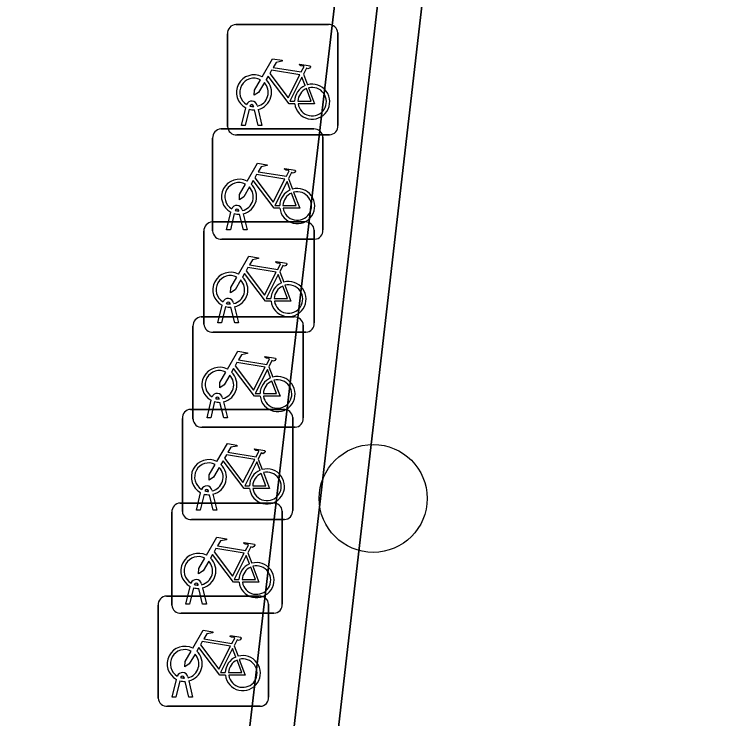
# Model space of a CAD drawing. Extents: x 157445 to 158888, y 383061 to 384688.
# Drawn here: x 157961.66 to 157968.13, y 384379.59 to 384385.97 of the extents above; entities that cross this region are included whole.
import ezdxf

# ---------------------------------------------------------------- set-up
doc = ezdxf.new("R2010")
doc.units = 0
for name, color, linetype in [('IMGEO_Boom', 7, 'Continuous'), ('IMGEO_Fietsenrek', 7, 'Continuous'), ('IMGEO_Groenvoorziening', 7, 'Continuous'), ('IMGEO_Haag', 7, 'Continuous'), ('IMGEO_Rijbaan_lokaal_gesloten', 7, 'Continuous'), ('IMGEO_Voetpad_halfverhard', 7, 'Continuous')]:
    doc.layers.add(name, color=color, linetype=linetype)

msp = doc.modelspace()

# ---------------------------------------------------------------- linework, layer by layer
at = {"layer": 'IMGEO_Boom'}
msp.add_circle((157964.915, 384381.582), 0.4892, dxfattribs=at)
at = {"layer": 'IMGEO_Fietsenrek'}
for p, q in [((157963.6699, 384385.8765), (157964.5108, 384385.8765)), ((157964.5108, 384385.8765), (157963.6699, 384385.8765)), ((157963.5955, 384384.9519), (157963.5955, 384385.7928)), ((157963.5955, 384385.7928), (157963.5955, 384384.9519)), ((157964.5945, 384385.8021), (157964.5945, 384384.9612)), ((157964.5945, 384384.9612), (157964.5945, 384385.8021)), ((157964.2822, 384385.4262), (157964.3185, 384385.331)), ((157963.8329, 384385.1329), (157963.8319, 384385.1372)), ((157963.8636, 384385.1444), (157963.8654, 384385.1365)), ((157963.7225, 384384.9613), (157963.7608, 384385.1213)), ((157963.7912, 384385.1091), (157963.7559, 384384.9613)), ((157963.874, 384384.9613), (157963.8401, 384385.103)), ((157963.8724, 384385.1073), (157963.9074, 384384.9613)), ((157963.7559, 384384.9613), (157963.7225, 384384.9613)), ((157963.9074, 384384.9613), (157963.874, 384384.9613)), ((157963.5349, 384384.9305), (157964.3758, 384384.9305)), ((157964.3758, 384384.9305), (157963.5349, 384384.9305)), ((157964.5201, 384384.8775), (157963.6792, 384384.8775)), ((157963.6792, 384384.8775), (157964.5201, 384384.8775)), ((157963.4605, 384384.0059), (157963.4605, 384384.8468)), ((157963.4605, 384384.8468), (157963.4605, 384384.0059)), ((157964.4595, 384384.8561), (157964.4595, 384384.0152)), ((157964.4595, 384384.0152), (157964.4595, 384384.8561)), ((157964.1472, 384384.4802), (157964.1835, 384384.385)), ((157963.5875, 384384.0153), (157963.6258, 384384.1753)), ((157963.6562, 384384.1631), (157963.6209, 384384.0153)), ((157963.6979, 384384.1869), (157963.6969, 384384.1912)), ((157963.739, 384384.0153), (157963.7051, 384384.157)), ((157963.7286, 384384.1984), (157963.7304, 384384.1905)), ((157963.7374, 384384.1613), (157963.7724, 384384.0153)), ((157963.4559, 384384.0875), (157964.2968, 384384.0875)), ((157964.2968, 384384.0875), (157963.4559, 384384.0875)), ((157963.3815, 384383.1629), (157963.3815, 384384.0038)), ((157963.3815, 384384.0038), (157963.3815, 384383.1629)), ((157963.6209, 384384.0153), (157963.5875, 384384.0153)), ((157963.7724, 384384.0153), (157963.739, 384384.0153)), ((157964.3805, 384384.0131), (157964.3805, 384383.1722)), ((157964.3805, 384383.1722), (157964.3805, 384384.0131)), ((157964.3851, 384383.9315), (157963.5442, 384383.9315)), ((157963.5442, 384383.9315), (157964.3851, 384383.9315)), ((157964.0682, 384383.6372), (157964.1045, 384383.542)), ((157963.5085, 384383.1723), (157963.5468, 384383.3323)), ((157963.5772, 384383.3201), (157963.5419, 384383.1723)), ((157963.6189, 384383.3439), (157963.6179, 384383.3482)), ((157963.6496, 384383.3554), (157963.6514, 384383.3475)), ((157963.6584, 384383.3183), (157963.6934, 384383.1723)), ((157963.66, 384383.1723), (157963.6261, 384383.314)), ((157963.3569, 384383.2265), (157964.1978, 384383.2265)), ((157964.1978, 384383.2265), (157963.3569, 384383.2265)), ((157963.2825, 384382.3019), (157963.2825, 384383.1428)), ((157963.2825, 384383.1428), (157963.2825, 384382.3019)), ((157963.5419, 384383.1723), (157963.5085, 384383.1723)), ((157963.6934, 384383.1723), (157963.66, 384383.1723)), ((157964.2815, 384383.1521), (157964.2815, 384382.3112)), ((157964.2815, 384382.3112), (157964.2815, 384383.1521)), ((157964.3061, 384383.0885), (157963.4652, 384383.0885)), ((157963.4652, 384383.0885), (157964.3061, 384383.0885)), ((157963.9692, 384382.7762), (157964.0055, 384382.681)), ((157963.5199, 384382.4829), (157963.5189, 384382.4872)), ((157963.5506, 384382.4944), (157963.5524, 384382.4865)), ((157963.4095, 384382.3113), (157963.4478, 384382.4713)), ((157963.4782, 384382.4591), (157963.4429, 384382.3113)), ((157963.561, 384382.3113), (157963.5271, 384382.453)), ((157963.5594, 384382.4573), (157963.5944, 384382.3113)), ((157963.2609, 384382.3895), (157964.1018, 384382.3895)), ((157964.1018, 384382.3895), (157963.2609, 384382.3895)), ((157963.1865, 384381.4649), (157963.1865, 384382.3058)), ((157963.1865, 384382.3058), (157963.1865, 384381.4649)), ((157963.4429, 384382.3113), (157963.4095, 384382.3113)), ((157963.5944, 384382.3113), (157963.561, 384382.3113)), ((157964.1855, 384382.3151), (157964.1855, 384381.4742)), ((157964.1855, 384381.4742), (157964.1855, 384382.3151)), ((157964.2071, 384382.2275), (157963.3662, 384382.2275)), ((157963.3662, 384382.2275), (157964.2071, 384382.2275)), ((157963.8732, 384381.9392), (157963.9095, 384381.844)), ((157963.4239, 384381.6459), (157963.4229, 384381.6502)), ((157963.4546, 384381.6574), (157963.4564, 384381.6495)), ((157963.3135, 384381.4743), (157963.3518, 384381.6343)), ((157963.3822, 384381.6221), (157963.3469, 384381.4743)), ((157963.465, 384381.4743), (157963.4311, 384381.616)), ((157963.4634, 384381.6203), (157963.4984, 384381.4743)), ((157963.1659, 384381.5405), (157964.0068, 384381.5405)), ((157964.0068, 384381.5405), (157963.1659, 384381.5405)), ((157963.0915, 384380.6159), (157963.0915, 384381.4568)), ((157963.0915, 384381.4568), (157963.0915, 384380.6159)), ((157963.3469, 384381.4743), (157963.3135, 384381.4743)), ((157963.4984, 384381.4743), (157963.465, 384381.4743)), ((157964.0905, 384381.4661), (157964.0905, 384380.6252)), ((157964.0905, 384380.6252), (157964.0905, 384381.4661)), ((157964.1111, 384381.3905), (157963.2702, 384381.3905)), ((157963.2702, 384381.3905), (157964.1111, 384381.3905)), ((157963.7782, 384381.0902), (157963.8145, 384380.995)), ((157963.3289, 384380.7969), (157963.3279, 384380.8012)), ((157963.3596, 384380.8084), (157963.3614, 384380.8005)), ((157963.2185, 384380.6253), (157963.2568, 384380.7853)), ((157963.2872, 384380.7731), (157963.2519, 384380.6253)), ((157963.37, 384380.6253), (157963.3361, 384380.767)), ((157963.3684, 384380.7713), (157963.4034, 384380.6253)), ((157963.0419, 384380.6975), (157963.8828, 384380.6975)), ((157963.8828, 384380.6975), (157963.0419, 384380.6975)), ((157962.9675, 384379.7729), (157962.9675, 384380.6138)), ((157962.9675, 384380.6138), (157962.9675, 384379.7729)), ((157963.2519, 384380.6253), (157963.2185, 384380.6253)), ((157963.4034, 384380.6253), (157963.37, 384380.6253)), ((157963.9665, 384380.6231), (157963.9665, 384379.7822)), ((157963.9665, 384379.7822), (157963.9665, 384380.6231)), ((157964.0161, 384380.5415), (157963.1752, 384380.5415)), ((157963.1752, 384380.5415), (157964.0161, 384380.5415)), ((157963.6542, 384380.2472), (157963.6905, 384380.152)), ((157963.2049, 384379.9539), (157963.2039, 384379.9582)), ((157963.2356, 384379.9654), (157963.2374, 384379.9575)), ((157963.0945, 384379.7823), (157963.1328, 384379.9423)), ((157963.1632, 384379.9301), (157963.1279, 384379.7823)), ((157963.246, 384379.7823), (157963.2121, 384379.924)), ((157963.2444, 384379.9283), (157963.2794, 384379.7823)), ((157963.1279, 384379.7823), (157963.0945, 384379.7823)), ((157963.2794, 384379.7823), (157963.246, 384379.7823)), ((157963.8921, 384379.6985), (157963.0512, 384379.6985)), ((157963.0512, 384379.6985), (157963.8921, 384379.6985))]:
    msp.add_line(p, q, dxfattribs=at)
for points in [[(157963.9081, 384385.4032), (157964.0028, 384385.5667), (157964.089, 384385.5529), (157964.0907, 384385.5442), (157964.0346, 384385.5333), (157964.0084, 384385.488), (157964.2636, 384385.4472)], [(157964.2636, 384385.4472), (157964.2886, 384385.496), (157964.2835, 384385.5), (157964.2603, 384385.5037), (157964.2476, 384385.5112), (157964.2466, 384385.5143), (157964.2488, 384385.5189), (157964.3436, 384385.5038), (157964.3459, 384385.4935), (157964.3365, 384385.4811), (157964.3241, 384385.4747), (157964.3096, 384385.4809), (157964.2822, 384385.4262)], [(157964.2507, 384385.422), (157963.9939, 384385.463), (157963.9772, 384385.4342), (157964.1442, 384385.2139), (157964.2507, 384385.422)], [(157964.2038, 384385.1585), (157964.1541, 384385.1586), (157963.9634, 384385.4103), (157963.9444, 384385.3775)], [(157964.2987, 384385.324), (157964.2694, 384385.4008), (157964.16, 384385.1827), (157964.2027, 384385.1826)], [(157963.9288, 384385.3507), (157963.8772, 384385.2615), (157963.8373, 384385.2355), (157963.8385, 384385.283), (157963.893, 384385.3772)], [(157964.2327, 384385.1825), (157964.3526, 384385.1823), (157964.3094, 384385.2959)], [(157964.3292, 384385.3028), (157964.3842, 384385.1582), (157964.2341, 384385.1585)], [(157963.7731, 384384.4572), (157963.8678, 384384.6207), (157963.954, 384384.6069), (157963.9557, 384384.5982), (157963.8996, 384384.5873), (157963.8734, 384384.542), (157964.1286, 384384.5012)], [(157964.1286, 384384.5012), (157964.1536, 384384.55), (157964.1485, 384384.554), (157964.1253, 384384.5577), (157964.1126, 384384.5652), (157964.1116, 384384.5683), (157964.1138, 384384.5729), (157964.2086, 384384.5578), (157964.2109, 384384.5475), (157964.2015, 384384.5351), (157964.1891, 384384.5287), (157964.1746, 384384.5349), (157964.1472, 384384.4802)], [(157964.1157, 384384.476), (157963.8589, 384384.517), (157963.8422, 384384.4882), (157964.0092, 384384.2679), (157964.1157, 384384.476)], [(157963.7938, 384384.4047), (157963.7422, 384384.3155), (157963.7023, 384384.2895), (157963.7035, 384384.337), (157963.758, 384384.4312)], [(157964.0688, 384384.2125), (157964.0191, 384384.2126), (157963.8284, 384384.4643), (157963.8094, 384384.4315)], [(157964.1637, 384384.378), (157964.1344, 384384.4548), (157964.025, 384384.2367), (157964.0677, 384384.2366)], [(157964.0977, 384384.2365), (157964.2176, 384384.2363), (157964.1744, 384384.3499)], [(157964.1942, 384384.3568), (157964.2492, 384384.2122), (157964.0991, 384384.2125)], [(157963.6941, 384383.6142), (157963.7888, 384383.7777), (157963.875, 384383.7639), (157963.8767, 384383.7552), (157963.8206, 384383.7443), (157963.7944, 384383.699), (157964.0496, 384383.6582)], [(157964.0496, 384383.6582), (157964.0746, 384383.707), (157964.0695, 384383.711), (157964.0463, 384383.7147), (157964.0336, 384383.7222), (157964.0326, 384383.7253), (157964.0348, 384383.7299), (157964.1296, 384383.7148), (157964.1319, 384383.7045), (157964.1225, 384383.6921), (157964.1101, 384383.6857), (157964.0956, 384383.6919), (157964.0682, 384383.6372)], [(157964.0367, 384383.633), (157963.7799, 384383.674), (157963.7632, 384383.6452), (157963.9302, 384383.4249), (157964.0367, 384383.633)], [(157963.7148, 384383.5617), (157963.6632, 384383.4725), (157963.6233, 384383.4465), (157963.6245, 384383.494), (157963.679, 384383.5882)], [(157963.9898, 384383.3695), (157963.9401, 384383.3696), (157963.7494, 384383.6213), (157963.7304, 384383.5885)], [(157964.0847, 384383.535), (157964.0554, 384383.6118), (157963.946, 384383.3937), (157963.9887, 384383.3936)], [(157964.1152, 384383.5138), (157964.1702, 384383.3692), (157964.0201, 384383.3695)], [(157964.0187, 384383.3935), (157964.1386, 384383.3933), (157964.0954, 384383.5069)], [(157963.5951, 384382.7532), (157963.6898, 384382.9167), (157963.776, 384382.9029), (157963.7777, 384382.8942), (157963.7216, 384382.8833), (157963.6954, 384382.838), (157963.9506, 384382.7972)], [(157963.9506, 384382.7972), (157963.9756, 384382.846), (157963.9705, 384382.85), (157963.9473, 384382.8537), (157963.9346, 384382.8612), (157963.9336, 384382.8643), (157963.9358, 384382.8689), (157964.0306, 384382.8538), (157964.0329, 384382.8435), (157964.0235, 384382.8311), (157964.0111, 384382.8247), (157963.9966, 384382.8309), (157963.9692, 384382.7762)], [(157963.9377, 384382.772), (157963.6809, 384382.813), (157963.6642, 384382.7842), (157963.8312, 384382.5639), (157963.9377, 384382.772)], [(157963.8908, 384382.5085), (157963.8411, 384382.5086), (157963.6504, 384382.7603), (157963.6314, 384382.7275)], [(157963.9857, 384382.674), (157963.9564, 384382.7508), (157963.847, 384382.5327), (157963.8897, 384382.5326)], [(157963.6158, 384382.7007), (157963.5642, 384382.6115), (157963.5243, 384382.5855), (157963.5255, 384382.633), (157963.58, 384382.7272)], [(157963.9197, 384382.5325), (157964.0396, 384382.5323), (157963.9964, 384382.6459)], [(157964.0162, 384382.6528), (157964.0712, 384382.5082), (157963.9211, 384382.5085)], [(157963.4991, 384381.9162), (157963.5938, 384382.0797), (157963.68, 384382.0659), (157963.6817, 384382.0572), (157963.6256, 384382.0463), (157963.5994, 384382.001), (157963.8546, 384381.9602)], [(157963.8546, 384381.9602), (157963.8796, 384382.009), (157963.8745, 384382.013), (157963.8513, 384382.0167), (157963.8386, 384382.0242), (157963.8376, 384382.0273), (157963.8398, 384382.0319), (157963.9346, 384382.0168), (157963.9369, 384382.0065), (157963.9275, 384381.9941), (157963.9151, 384381.9877), (157963.9006, 384381.9939), (157963.8732, 384381.9392)], [(157963.8417, 384381.935), (157963.5849, 384381.976), (157963.5682, 384381.9472), (157963.7352, 384381.7269), (157963.8417, 384381.935)], [(157963.7948, 384381.6715), (157963.7451, 384381.6716), (157963.5544, 384381.9233), (157963.5354, 384381.8905)], [(157963.8897, 384381.837), (157963.8604, 384381.9138), (157963.751, 384381.6957), (157963.7937, 384381.6956)], [(157963.5198, 384381.8637), (157963.4682, 384381.7745), (157963.4283, 384381.7485), (157963.4295, 384381.796), (157963.484, 384381.8902)], [(157963.8237, 384381.6955), (157963.9436, 384381.6953), (157963.9004, 384381.8089)], [(157963.9202, 384381.8158), (157963.9752, 384381.6712), (157963.8251, 384381.6715)], [(157963.4041, 384381.0672), (157963.4988, 384381.2307), (157963.585, 384381.2169), (157963.5867, 384381.2082), (157963.5306, 384381.1973), (157963.5044, 384381.152), (157963.7596, 384381.1112)], [(157963.7596, 384381.1112), (157963.7846, 384381.16), (157963.7795, 384381.164), (157963.7563, 384381.1677), (157963.7436, 384381.1752), (157963.7426, 384381.1783), (157963.7448, 384381.1829), (157963.8396, 384381.1678), (157963.8419, 384381.1575), (157963.8325, 384381.1451), (157963.8201, 384381.1387), (157963.8056, 384381.1449), (157963.7782, 384381.0902)], [(157963.7467, 384381.086), (157963.4899, 384381.127), (157963.4732, 384381.0982), (157963.6402, 384380.8779), (157963.7467, 384381.086)], [(157963.6998, 384380.8225), (157963.6501, 384380.8226), (157963.4594, 384381.0743), (157963.4404, 384381.0415)], [(157963.7947, 384380.988), (157963.7654, 384381.0648), (157963.656, 384380.8467), (157963.6987, 384380.8466)], [(157963.4248, 384381.0147), (157963.3732, 384380.9255), (157963.3333, 384380.8995), (157963.3345, 384380.947), (157963.389, 384381.0412)], [(157963.7287, 384380.8465), (157963.8486, 384380.8463), (157963.8054, 384380.9599)], [(157963.8252, 384380.9668), (157963.8802, 384380.8222), (157963.7301, 384380.8225)], [(157963.2801, 384380.2242), (157963.3748, 384380.3877), (157963.461, 384380.3739), (157963.4627, 384380.3652), (157963.4066, 384380.3543), (157963.3804, 384380.309), (157963.6356, 384380.2682)], [(157963.6227, 384380.243), (157963.3659, 384380.284), (157963.3492, 384380.2552), (157963.5162, 384380.0349), (157963.6227, 384380.243)], [(157963.6356, 384380.2682), (157963.6606, 384380.317), (157963.6555, 384380.321), (157963.6323, 384380.3247), (157963.6196, 384380.3322), (157963.6186, 384380.3353), (157963.6208, 384380.3399), (157963.7156, 384380.3248), (157963.7179, 384380.3145), (157963.7085, 384380.3021), (157963.6961, 384380.2957), (157963.6816, 384380.3019), (157963.6542, 384380.2472)], [(157963.5758, 384379.9795), (157963.5261, 384379.9796), (157963.3354, 384380.2313), (157963.3164, 384380.1985)], [(157963.6707, 384380.145), (157963.6414, 384380.2218), (157963.532, 384380.0037), (157963.5747, 384380.0036)], [(157963.3008, 384380.1717), (157963.2492, 384380.0825), (157963.2093, 384380.0565), (157963.2105, 384380.104), (157963.265, 384380.1982)], [(157963.6047, 384380.0035), (157963.7246, 384380.0033), (157963.6814, 384380.1169)], [(157963.7012, 384380.1238), (157963.7562, 384379.9792), (157963.6061, 384379.9795)]]:
    msp.add_lwpolyline(points, dxfattribs=at)
for centre, radius, start, end in [((157963.6732, 384385.7986), 0.0779, 92.4484, 184.28452), ((157963.6732, 384385.7986), 0.0779, 92.4484, 184.28452), ((157964.5166, 384385.7988), 0.0779, 2.4484, 94.28452), ((157964.5166, 384385.7988), 0.0779, 2.4484, 94.28452), ((157963.8351, 384385.2619), 0.159, 62.67661, 242.13685), ((157963.8351, 384385.2619), 0.129, 63.31916, 238.90302), ((157963.8351, 384385.2619), 0.129, 283.60429, 43.43025), ((157963.8351, 384385.2619), 0.159, 283.5766, 46.60424), ((157964.3617, 384385.1779), 0.159, 113.3408, 178.32165), ((157964.3617, 384385.1779), 0.159, 187.0065, 105.77075), ((157964.3617, 384385.1779), 0.129, 113.92302, 177.95563), ((157964.3617, 384385.1779), 0.129, 188.67146, 104.58832), ((157963.8149, 384385.1333), 0.0499, 12.8025, 158.69338), ((157963.8149, 384385.1333), 0.0174, 12.8025, 163.45023), ((157963.8351, 384385.2619), 0.129, 253.41502, 269.02044), ((157963.8351, 384385.2619), 0.159, 253.99666, 271.78671), ((157963.6734, 384384.9552), 0.0779, 182.4484, 274.28452), ((157963.6734, 384384.9552), 0.0779, 182.4484, 274.28452), ((157964.5168, 384384.9554), 0.0779, 272.4484, 4.28452), ((157964.5168, 384384.9554), 0.0779, 272.4484, 4.28452), ((157963.5382, 384384.8526), 0.0779, 92.4484, 184.28452), ((157963.5382, 384384.8526), 0.0779, 92.4484, 184.28452), ((157964.3816, 384384.8528), 0.0779, 2.4484, 94.28452), ((157964.3816, 384384.8528), 0.0779, 2.4484, 94.28452), ((157963.7001, 384384.3159), 0.159, 62.67661, 242.13685), ((157963.7001, 384384.3159), 0.129, 63.31916, 238.90302), ((157963.7001, 384384.3159), 0.159, 283.5766, 46.60424), ((157963.7001, 384384.3159), 0.129, 283.60429, 43.43025), ((157964.2267, 384384.2319), 0.159, 113.3408, 178.32165), ((157964.2267, 384384.2319), 0.159, 187.0065, 105.77075), ((157964.2267, 384384.2319), 0.129, 113.92302, 177.95563), ((157964.2267, 384384.2319), 0.129, 188.67146, 104.58832), ((157963.6799, 384384.1873), 0.0499, 12.8025, 158.69338), ((157963.7001, 384384.3159), 0.159, 253.99666, 271.78671), ((157963.6799, 384384.1873), 0.0174, 12.8025, 163.45023), ((157963.7001, 384384.3159), 0.129, 253.41502, 269.02044), ((157963.4592, 384384.0096), 0.0779, 92.4484, 184.28452), ((157963.4592, 384384.0096), 0.0779, 92.4484, 184.28452), ((157964.3026, 384384.0098), 0.0779, 2.4484, 94.28452), ((157964.3026, 384384.0098), 0.0779, 2.4484, 94.28452), ((157963.5384, 384384.0092), 0.0779, 182.4484, 274.28452), ((157963.5384, 384384.0092), 0.0779, 182.4484, 274.28452), ((157964.3818, 384384.0094), 0.0779, 272.4484, 4.28452), ((157964.3818, 384384.0094), 0.0779, 272.4484, 4.28452), ((157963.6211, 384383.4729), 0.159, 62.67661, 242.13685), ((157963.6211, 384383.4729), 0.129, 63.31916, 238.90302), ((157963.6211, 384383.4729), 0.159, 283.5766, 46.60424), ((157963.6211, 384383.4729), 0.129, 283.60429, 43.43025), ((157964.1477, 384383.3889), 0.159, 113.3408, 178.32165), ((157964.1477, 384383.3889), 0.159, 187.0065, 105.77075), ((157964.1477, 384383.3889), 0.129, 188.67146, 104.58832), ((157964.1477, 384383.3889), 0.129, 113.92302, 177.95563), ((157963.6009, 384383.3443), 0.0499, 12.8025, 158.69338), ((157963.6211, 384383.4729), 0.159, 253.99666, 271.78671), ((157963.6009, 384383.3443), 0.0174, 12.8025, 163.45023), ((157963.6211, 384383.4729), 0.129, 253.41502, 269.02044), ((157963.3602, 384383.1486), 0.0779, 92.4484, 184.28452), ((157963.3602, 384383.1486), 0.0779, 92.4484, 184.28452), ((157964.2036, 384383.1488), 0.0779, 2.4484, 94.28452), ((157964.2036, 384383.1488), 0.0779, 2.4484, 94.28452), ((157963.4594, 384383.1662), 0.0779, 182.4484, 274.28452), ((157963.4594, 384383.1662), 0.0779, 182.4484, 274.28452), ((157964.3028, 384383.1664), 0.0779, 272.4484, 4.28452), ((157964.3028, 384383.1664), 0.0779, 272.4484, 4.28452), ((157963.5221, 384382.6119), 0.159, 62.67661, 242.13685), ((157963.5221, 384382.6119), 0.129, 63.31916, 238.90302), ((157963.5221, 384382.6119), 0.129, 283.60429, 43.43025), ((157963.5221, 384382.6119), 0.159, 283.5766, 46.60424), ((157964.0487, 384382.5279), 0.159, 113.3408, 178.32165), ((157964.0487, 384382.5279), 0.159, 187.0065, 105.77075), ((157964.0487, 384382.5279), 0.129, 113.92302, 177.95563), ((157964.0487, 384382.5279), 0.129, 188.67146, 104.58832), ((157963.5019, 384382.4833), 0.0499, 12.8025, 158.69338), ((157963.5019, 384382.4833), 0.0174, 12.8025, 163.45023), ((157963.5221, 384382.6119), 0.129, 253.41502, 269.02044), ((157963.5221, 384382.6119), 0.159, 253.99666, 271.78671), ((157963.2642, 384382.3116), 0.0779, 92.4484, 184.28452), ((157963.2642, 384382.3116), 0.0779, 92.4484, 184.28452), ((157964.1076, 384382.3118), 0.0779, 2.4484, 94.28452), ((157964.1076, 384382.3118), 0.0779, 2.4484, 94.28452), ((157963.3604, 384382.3052), 0.0779, 182.4484, 274.28452), ((157963.3604, 384382.3052), 0.0779, 182.4484, 274.28452), ((157964.2038, 384382.3054), 0.0779, 272.4484, 4.28452), ((157964.2038, 384382.3054), 0.0779, 272.4484, 4.28452), ((157963.4261, 384381.7749), 0.159, 62.67661, 242.13685), ((157963.4261, 384381.7749), 0.129, 63.31916, 238.90302), ((157963.4261, 384381.7749), 0.129, 283.60429, 43.43025), ((157963.4261, 384381.7749), 0.159, 283.5766, 46.60424), ((157963.9527, 384381.6909), 0.159, 113.3408, 178.32165), ((157963.9527, 384381.6909), 0.159, 187.0065, 105.77075), ((157963.9527, 384381.6909), 0.129, 113.92302, 177.95563), ((157963.9527, 384381.6909), 0.129, 188.67146, 104.58832), ((157963.4059, 384381.6463), 0.0499, 12.8025, 158.69338), ((157963.4059, 384381.6463), 0.0174, 12.8025, 163.45023), ((157963.4261, 384381.7749), 0.129, 253.41502, 269.02044), ((157963.4261, 384381.7749), 0.159, 253.99666, 271.78671), ((157963.1692, 384381.4626), 0.0779, 92.4484, 184.28452), ((157963.1692, 384381.4626), 0.0779, 92.4484, 184.28452), ((157964.0126, 384381.4628), 0.0779, 2.4484, 94.28452), ((157964.0126, 384381.4628), 0.0779, 2.4484, 94.28452), ((157963.2644, 384381.4682), 0.0779, 182.4484, 274.28452), ((157963.2644, 384381.4682), 0.0779, 182.4484, 274.28452), ((157964.1078, 384381.4684), 0.0779, 272.4484, 4.28452), ((157964.1078, 384381.4684), 0.0779, 272.4484, 4.28452), ((157963.3311, 384380.9259), 0.159, 62.67661, 242.13685), ((157963.3311, 384380.9259), 0.129, 63.31916, 238.90302), ((157963.3311, 384380.9259), 0.129, 283.60429, 43.43025), ((157963.3311, 384380.9259), 0.159, 283.5766, 46.60424), ((157963.8577, 384380.8419), 0.159, 187.0065, 105.77075), ((157963.8577, 384380.8419), 0.159, 113.3408, 178.32165), ((157963.8577, 384380.8419), 0.129, 113.92302, 177.95563), ((157963.8577, 384380.8419), 0.129, 188.67146, 104.58832), ((157963.3109, 384380.7973), 0.0499, 12.8025, 158.69338), ((157963.3109, 384380.7973), 0.0174, 12.8025, 163.45023), ((157963.3311, 384380.9259), 0.129, 253.41502, 269.02044), ((157963.3311, 384380.9259), 0.159, 253.99666, 271.78671), ((157963.0452, 384380.6196), 0.0779, 92.4484, 184.28452), ((157963.0452, 384380.6196), 0.0779, 92.4484, 184.28452), ((157963.8886, 384380.6198), 0.0779, 2.4484, 94.28452), ((157963.8886, 384380.6198), 0.0779, 2.4484, 94.28452), ((157963.1694, 384380.6192), 0.0779, 182.4484, 274.28452), ((157963.1694, 384380.6192), 0.0779, 182.4484, 274.28452), ((157964.0128, 384380.6194), 0.0779, 272.4484, 4.28452), ((157964.0128, 384380.6194), 0.0779, 272.4484, 4.28452), ((157963.2071, 384380.0829), 0.159, 62.67661, 242.13685), ((157963.2071, 384380.0829), 0.129, 63.31916, 238.90302), ((157963.2071, 384380.0829), 0.129, 283.60429, 43.43025), ((157963.2071, 384380.0829), 0.159, 283.5766, 46.60424), ((157963.7337, 384379.9989), 0.159, 187.0065, 105.77075), ((157963.7337, 384379.9989), 0.159, 113.3408, 178.32165), ((157963.7337, 384379.9989), 0.129, 113.92302, 177.95563), ((157963.7337, 384379.9989), 0.129, 188.67146, 104.58832), ((157963.1869, 384379.9543), 0.0499, 12.8025, 158.69338), ((157963.1869, 384379.9543), 0.0174, 12.8025, 163.45023), ((157963.2071, 384380.0829), 0.129, 253.41502, 269.02044), ((157963.2071, 384380.0829), 0.159, 253.99666, 271.78671), ((157963.0454, 384379.7762), 0.0779, 182.4484, 274.28452), ((157963.0454, 384379.7762), 0.0779, 182.4484, 274.28452), ((157963.8888, 384379.7764), 0.0779, 272.4484, 4.28452), ((157963.8888, 384379.7764), 0.0779, 272.4484, 4.28452)]:
    msp.add_arc(centre, radius, start, end, dxfattribs=at)
at = {"layer": 'IMGEO_Groenvoorziening'}
msp.add_lwpolyline([(157966.21, 384389.742), (157965.73, 384389.95), (157965.25, 384390.157), (157965.154, 384390.199), (157965.057, 384390.241), (157963.395, 384376.097), (157960.526, 384377.513), (157960.395, 384376.402), (157963.446, 384374.816), (157962.088, 384363.746), (157981.274, 384356.102), (158004.814, 384346.723), (158001.316, 384317.716), (157958.358, 384322.607), (157955.764, 384300.952), (157999.855, 384295.441), (158005.947, 384347.169), (158006.411, 384351.103), (158014.456, 384367.345), (158000, 384374.378)], dxfattribs=at)
for points in [[(157962.788, 384363.814), (157962.39, 384363.86), (157965.237, 384388.51), (157965.369, 384389.65), (157965.767, 384389.604)], [(157965.767, 384389.604), (157965.369, 384389.65), (157965.237, 384388.51), (157962.39, 384363.86), (157962.788, 384363.814)]]:
    msp.add_lwpolyline(points, close=True, dxfattribs=at)
msp.add_arc((157495.031, 383303.2195), 1184.2891, 64.946136, 66.5556533, dxfattribs=at)
at = {"layer": 'IMGEO_Haag'}
msp.add_lwpolyline([(157965.767, 384389.604), (157965.369, 384389.65), (157965.237, 384388.51), (157962.39, 384363.86), (157962.788, 384363.814)], close=True, dxfattribs=at)
at = {"layer": 'IMGEO_Rijbaan_lokaal_gesloten'}
msp.add_lwpolyline([(157961.036, 384408.541), (157959.482, 384395.113), (157959.209, 384392.751), (157958.524, 384386.828), (157958.509, 384386.7), (157957.492, 384377.911), (157960.395, 384376.402), (157960.526, 384377.513), (157963.395, 384376.097), (157965.057, 384390.241), (157965.335, 384392.608), (157965.374, 384392.94), (157964.426, 384393.345)], dxfattribs=at)
at = {"layer": 'IMGEO_Voetpad_halfverhard'}
msp.add_arc((157495.031, 383303.2195), 1184.2891, 64.946136, 66.5556533, dxfattribs=at)

doc.saveas('drawing.dxf')
